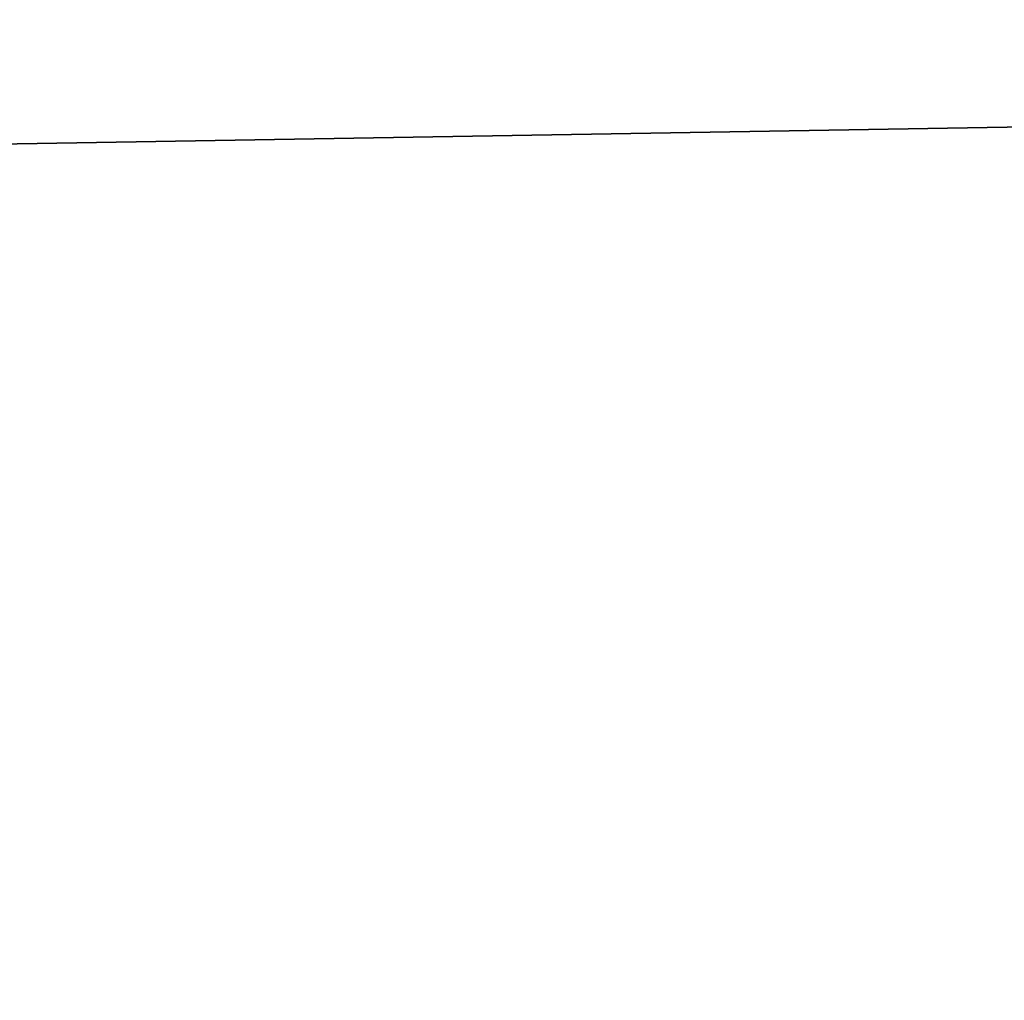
# Model space of a CAD drawing. Header units: millimetres. Extents: x -522 to 188, y -54 to 63.
# Tile 812 of 1056: x -2.509297 to -2.508648, y -36.799354 to -36.798708. Entities that reach past the tile are written whole.
import ezdxf

# ---------------------------------------------------------------- set-up
doc = ezdxf.new("R2010")
doc.units = ezdxf.units.MM
doc.header["$LTSCALE"] = 65.185185
for name, color, linetype in [('1', 7, 'CONTINUOUS'), ('2', 7, 'CONTINUOUS'), ('8', 7, 'CONTINUOUS'), ('9', 7, 'CONTINUOUS')]:
    doc.layers.add(name, color=color, linetype=linetype)

msp = doc.modelspace()

# ---------------------------------------------------------------- linework, layer by layer
at = {"layer": '1', "color": 7, "linetype": 'CONTINUOUS'}
for points in [[(-2.53622947, -36.8, -12.75019636), (-1.6968405, 23, -12.8887832), (-1.69688398, -36.8, -12.88877685), (-2.53622947, -36.8, -12.75019636)], [(-2.53617419, 23, -12.75020865), (-1.6968405, 23, -12.8887832), (-2.53622947, -36.8, -12.75019636), (-2.53617419, 23, -12.75020865)]]:
    msp.add_3dface(points, dxfattribs=at)
at = {"layer": '2', "color": 7, "linetype": 'CONTINUOUS'}
for points in [[(-1.69688398, -36.8, 12.88877685), (-2.53617419, 23, 12.75020865), (-2.53622947, -36.8, 12.75019636), (-1.69688398, -36.8, 12.88877685)], [(-1.6968405, 23, 12.8887832), (-2.53617419, 23, 12.75020865), (-1.69688398, -36.8, 12.88877685), (-1.6968405, 23, 12.8887832)]]:
    msp.add_3dface(points, dxfattribs=at)
at = {"layer": '8', "color": 3, "linetype": 'CONTINUOUS'}
for points in [[(-2.15000005, -36.79270887, -10.80878016), (-2.58078471, -36.8, -10.59006521), (-2.85232478, -36.79270887, -10.645021), (-2.15000005, -36.79270887, -10.80878016)], [(-2.21784548, -36.8, -10.67197534), (-2.58078471, -36.8, -10.59006521), (-2.15000005, -36.79270887, -10.80878016), (-2.21784548, -36.8, -10.67197534)]]:
    msp.add_3dface(points, dxfattribs=at)
at = {"layer": '9', "color": 3, "linetype": 'CONTINUOUS'}
for points in [[(-2.85232478, -36.79270887, 10.645021), (-2.21784459, -36.8, 10.67197553), (-2.15000005, -36.79270887, 10.80878016), (-2.85232478, -36.79270887, 10.645021)], [(-2.58078382, -36.8, 10.59006543), (-2.21784459, -36.8, 10.67197553), (-2.85232478, -36.79270887, 10.645021), (-2.58078382, -36.8, 10.59006543)]]:
    msp.add_3dface(points, dxfattribs=at)

doc.saveas('drawing.dxf')
